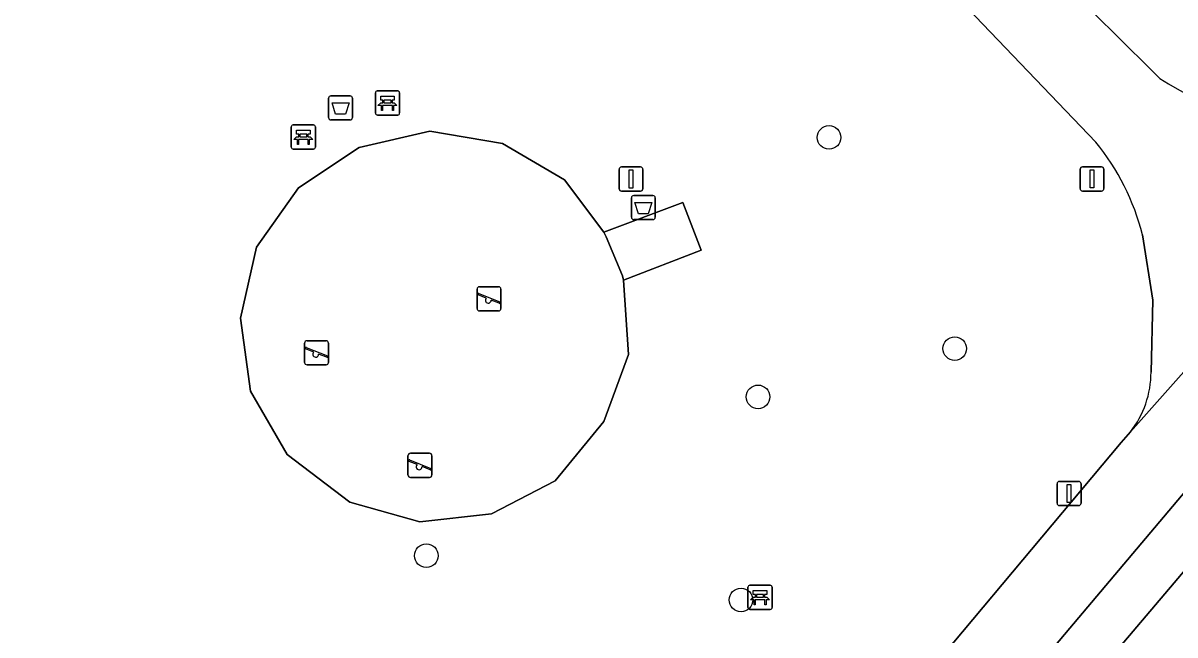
# Model space of a CAD drawing. Extents: x 159039 to 160102, y 381214 to 382524.
# Drawn here: x 159495.83 to 159543.52, y 381879.67 to 381905.02 of the extents above; entities that cross this region are included whole.
import ezdxf

# ---------------------------------------------------------------- set-up
doc = ezdxf.new("R2010")
doc.units = 0
for name, color, linetype in [('IMGEO_Afvalbak', 7, 'Continuous'), ('IMGEO_Bank', 7, 'Continuous'), ('IMGEO_Boom', 7, 'Continuous'), ('IMGEO_Erf', 7, 'Continuous'), ('IMGEO_Groenvoorziening', 7, 'Continuous'), ('IMGEO_Hek', 7, 'Continuous'), ('IMGEO_Lichtmast', 7, 'Continuous'), ('IMGEO_Speelvoorziening', 7, 'Continuous'), ('IMGEO_Terreindeel_zand', 7, 'Continuous'), ('IMGEO_Voetpad_gesloten', 7, 'Continuous'), ('IMGEO_Voetpad_open', 7, 'Continuous')]:
    doc.layers.add(name, color=color, linetype=linetype)

msp = doc.modelspace()

# ---------------------------------------------------------------- linework, layer by layer
at = {"layer": 'IMGEO_Afvalbak'}
for p, q in [((159508.579, 381902.002), (159509.369, 381902.002)), ((159509.369, 381902.002), (159508.579, 381902.002)), ((159508.479, 381901.102), (159508.479, 381901.902)), ((159508.479, 381901.902), (159508.479, 381901.102)), ((159509.469, 381901.902), (159509.469, 381901.102)), ((159509.469, 381901.102), (159509.469, 381901.902)), ((159509.369, 381901.002), (159508.579, 381901.002)), ((159508.579, 381901.002), (159509.369, 381901.002)), ((159521.014, 381896.974), (159521.014, 381897.774)), ((159521.014, 381897.774), (159521.014, 381896.974)), ((159521.114, 381897.874), (159521.904, 381897.874)), ((159521.904, 381897.874), (159521.114, 381897.874)), ((159522.004, 381897.774), (159522.004, 381896.974)), ((159522.004, 381896.974), (159522.004, 381897.774)), ((159521.904, 381896.874), (159521.114, 381896.874)), ((159521.114, 381896.874), (159521.904, 381896.874))]:
    msp.add_line(p, q, dxfattribs=at)
for points in [[(159508.622, 381901.716), (159509.326, 381901.716), (159509.177, 381901.246), (159508.771, 381901.246), (159508.622, 381901.716)], [(159521.157, 381897.588), (159521.861, 381897.588), (159521.712, 381897.118), (159521.306, 381897.118), (159521.157, 381897.588)]]:
    msp.add_lwpolyline(points, dxfattribs=at)
for centre, start, end in [((159508.579, 381901.902), 90, 180), ((159508.579, 381901.902), 90, 180), ((159509.369, 381901.902), 0, 90), ((159509.369, 381901.902), 360, 90), ((159508.579, 381901.102), 180, 270), ((159508.579, 381901.102), 180, 270), ((159509.369, 381901.102), 270, 0), ((159509.369, 381901.102), 270, 0), ((159521.114, 381897.774), 90, 180), ((159521.114, 381897.774), 90, 180), ((159521.904, 381897.774), 0, 90), ((159521.904, 381897.774), 360, 90), ((159521.114, 381896.974), 180, 270), ((159521.114, 381896.974), 180, 270), ((159521.904, 381896.974), 270, 0), ((159521.904, 381896.974), 270, 0)]:
    msp.add_arc(centre, 0.1, start, end, dxfattribs=at)
at = {"layer": 'IMGEO_Bank'}
for p, q in [((159510.42, 381901.283), (159510.42, 381902.124)), ((159510.42, 381902.124), (159510.42, 381901.283)), ((159510.495, 381902.208), (159511.336, 381902.208)), ((159511.336, 381902.208), (159510.495, 381902.208)), ((159511.42, 381902.133), (159511.42, 381901.292)), ((159511.42, 381901.292), (159511.42, 381902.133)), ((159511.117, 381901.606), (159510.724, 381901.606)), ((159510.729, 381901.714), (159510.729, 381901.82)), ((159510.773, 381901.82), (159510.773, 381901.714)), ((159511.061, 381901.826), (159510.779, 381901.826)), ((159510.779, 381901.708), (159511.061, 381901.708)), ((159511.067, 381901.714), (159511.067, 381901.82)), ((159511.111, 381901.82), (159511.111, 381901.714)), ((159511.345, 381901.208), (159510.504, 381901.208)), ((159510.504, 381901.208), (159511.345, 381901.208)), ((159506.934, 381899.873), (159506.934, 381900.714)), ((159506.934, 381900.714), (159506.934, 381899.873)), ((159507.009, 381900.798), (159507.85, 381900.798)), ((159507.85, 381900.798), (159507.009, 381900.798)), ((159507.934, 381900.723), (159507.934, 381899.882)), ((159507.934, 381899.882), (159507.934, 381900.723)), ((159507.631, 381900.196), (159507.238, 381900.196)), ((159507.243, 381900.304), (159507.243, 381900.41)), ((159507.287, 381900.41), (159507.287, 381900.304)), ((159507.575, 381900.416), (159507.293, 381900.416)), ((159507.293, 381900.298), (159507.575, 381900.298)), ((159507.581, 381900.304), (159507.581, 381900.41)), ((159507.625, 381900.41), (159507.625, 381900.304)), ((159507.859, 381899.798), (159507.018, 381899.798)), ((159507.018, 381899.798), (159507.859, 381899.798)), ((159525.842, 381880.807), (159525.842, 381881.648)), ((159525.842, 381881.648), (159525.842, 381880.807)), ((159525.917, 381881.732), (159526.758, 381881.732)), ((159526.758, 381881.732), (159525.917, 381881.732)), ((159526.842, 381881.657), (159526.842, 381880.816)), ((159526.842, 381880.816), (159526.842, 381881.657)), ((159526.539, 381881.13), (159526.146, 381881.13)), ((159526.151, 381881.238), (159526.151, 381881.344)), ((159526.195, 381881.344), (159526.195, 381881.238)), ((159526.483, 381881.35), (159526.201, 381881.35)), ((159526.201, 381881.232), (159526.483, 381881.232)), ((159526.489, 381881.238), (159526.489, 381881.344)), ((159526.533, 381881.344), (159526.533, 381881.238)), ((159526.767, 381880.732), (159525.926, 381880.732)), ((159525.926, 381880.732), (159526.767, 381880.732))]:
    msp.add_line(p, q, dxfattribs=at)
for points in [[(159510.723, 381901.826), (159510.637, 381901.826), (159510.637, 381901.987), (159511.2, 381901.987), (159511.2, 381901.826), (159511.117, 381901.826)], [(159510.667, 381901.606), (159510.525, 381901.606), (159510.637, 381901.708), (159510.723, 381901.708)], [(159510.717, 381901.599), (159510.717, 381901.392), (159510.674, 381901.392), (159510.674, 381901.599)], [(159511.117, 381901.708), (159511.2, 381901.708), (159511.312, 381901.606), (159511.173, 381901.606)], [(159511.167, 381901.599), (159511.167, 381901.392), (159511.123, 381901.392), (159511.123, 381901.599)], [(159507.237, 381900.416), (159507.151, 381900.416), (159507.151, 381900.577), (159507.714, 381900.577), (159507.714, 381900.416), (159507.631, 381900.416)], [(159507.181, 381900.196), (159507.039, 381900.196), (159507.151, 381900.298), (159507.237, 381900.298)], [(159507.231, 381900.189), (159507.231, 381899.982), (159507.188, 381899.982), (159507.188, 381900.189)], [(159507.631, 381900.298), (159507.714, 381900.298), (159507.826, 381900.196), (159507.687, 381900.196)], [(159507.681, 381900.189), (159507.681, 381899.982), (159507.637, 381899.982), (159507.637, 381900.189)], [(159526.145, 381881.35), (159526.059, 381881.35), (159526.059, 381881.511), (159526.622, 381881.511), (159526.622, 381881.35), (159526.539, 381881.35)], [(159526.089, 381881.13), (159525.947, 381881.13), (159526.059, 381881.232), (159526.145, 381881.232)], [(159526.139, 381881.123), (159526.139, 381880.916), (159526.096, 381880.916), (159526.096, 381881.123)], [(159526.539, 381881.232), (159526.622, 381881.232), (159526.734, 381881.13), (159526.595, 381881.13)], [(159526.589, 381881.123), (159526.589, 381880.916), (159526.545, 381880.916), (159526.545, 381881.123)]]:
    msp.add_lwpolyline(points, dxfattribs=at)
for centre, radius, start, end in [((159510.498, 381902.13), 0.0779, 92.4484, 184.2845), ((159510.498, 381902.13), 0.0779, 92.4484, 184.2845), ((159511.342, 381902.13), 0.0779, 2.4484, 94.2845), ((159511.342, 381902.13), 0.0779, 2.4484, 94.2845), ((159510.667, 381901.599), 0.00671, 2.8957, 87.1043), ((159510.724, 381901.599), 0.00671, 92.8957, 177.1043), ((159510.722, 381901.819), 0.00671, 2.8957, 87.1043), ((159510.722, 381901.715), 0.00671, 272.8957, 357.1043), ((159510.779, 381901.819), 0.00671, 92.8957, 177.1043), ((159510.779, 381901.715), 0.00671, 182.8957, 267.1043), ((159511.061, 381901.819), 0.00671, 2.8957, 87.1043), ((159511.061, 381901.715), 0.00671, 272.8957, 357.1043), ((159511.118, 381901.819), 0.00671, 92.8957, 177.1043), ((159511.118, 381901.715), 0.00671, 182.8957, 267.1043), ((159511.116, 381901.599), 0.00671, 2.8957, 87.1043), ((159511.173, 381901.599), 0.00671, 92.8957, 177.1043), ((159510.498, 381901.286), 0.0779, 182.4484, 274.2845), ((159510.498, 381901.286), 0.0779, 182.4484, 274.2845), ((159511.342, 381901.286), 0.0779, 272.4484, 4.2845), ((159511.342, 381901.286), 0.0779, 272.4484, 4.2845), ((159507.012, 381900.72), 0.0779, 92.4484, 184.2845), ((159507.012, 381900.72), 0.0779, 92.4484, 184.2845), ((159507.856, 381900.72), 0.0779, 2.4484, 94.2845), ((159507.856, 381900.72), 0.0779, 2.4484, 94.2845), ((159507.181, 381900.189), 0.00671, 2.8957, 87.1043), ((159507.238, 381900.189), 0.00671, 92.8957, 177.1043), ((159507.236, 381900.409), 0.00671, 2.8957, 87.1043), ((159507.236, 381900.305), 0.00671, 272.8957, 357.1043), ((159507.293, 381900.409), 0.00671, 92.8957, 177.1043), ((159507.293, 381900.305), 0.00671, 182.8957, 267.1043), ((159507.575, 381900.409), 0.00671, 2.8957, 87.1043), ((159507.575, 381900.305), 0.00671, 272.8957, 357.1043), ((159507.632, 381900.409), 0.00671, 92.8957, 177.1043), ((159507.632, 381900.305), 0.00671, 182.8957, 267.1043), ((159507.63, 381900.189), 0.00671, 2.8957, 87.1043), ((159507.687, 381900.189), 0.00671, 92.8957, 177.1043), ((159507.012, 381899.876), 0.0779, 182.4484, 274.2845), ((159507.012, 381899.876), 0.0779, 182.4484, 274.2845), ((159507.856, 381899.876), 0.0779, 272.4484, 4.2845), ((159507.856, 381899.876), 0.0779, 272.4484, 4.2845), ((159525.92, 381881.654), 0.0779, 92.4484, 184.2845), ((159525.92, 381881.654), 0.0779, 92.4484, 184.2845), ((159526.764, 381881.654), 0.0779, 2.4484, 94.2845), ((159526.764, 381881.654), 0.0779, 2.4484, 94.2845), ((159526.089, 381881.123), 0.00671, 2.8957, 87.1043), ((159526.146, 381881.123), 0.00671, 92.8957, 177.1043), ((159526.144, 381881.343), 0.00671, 2.8957, 87.1043), ((159526.144, 381881.239), 0.00671, 272.8957, 357.1043), ((159526.201, 381881.343), 0.00671, 92.8957, 177.1043), ((159526.201, 381881.239), 0.00671, 182.8957, 267.1043), ((159526.483, 381881.343), 0.00671, 2.8957, 87.1043), ((159526.483, 381881.239), 0.00671, 272.8957, 357.1043), ((159526.54, 381881.343), 0.00671, 92.8957, 177.1043), ((159526.54, 381881.239), 0.00671, 182.8957, 267.1043), ((159526.538, 381881.123), 0.00671, 2.8957, 87.1043), ((159526.595, 381881.123), 0.00671, 92.8957, 177.1043), ((159525.92, 381880.81), 0.0779, 182.4484, 274.2845), ((159525.92, 381880.81), 0.0779, 182.4484, 274.2845), ((159526.764, 381880.81), 0.0779, 272.4484, 4.2845), ((159526.764, 381880.81), 0.0779, 272.4484, 4.2845)]:
    msp.add_arc(centre, radius, start, end, dxfattribs=at)
at = {"layer": 'IMGEO_Boom'}
for centre in [(159529.199, 381900.281), (159534.402, 381891.533), (159526.26, 381889.534), (159512.527, 381882.957), (159525.554, 381881.124)]:
    msp.add_circle(centre, 0.489, dxfattribs=at)
at = {"layer": 'IMGEO_Erf'}
for centre, radius, start, end in [((159188.957, 381546.44), 502.209, 45.18939, 49.29534), ((159548.669, 381911.305), 10.339, 236.062, 308.5507)]:
    msp.add_arc(centre, radius, start, end, dxfattribs=at)
at = {"layer": 'IMGEO_Groenvoorziening'}
for points in [[(159540.242, 381900.086), (159531.821, 381908.887), (159525.266, 381914.886), (159501.965, 381935.148), (159500.165, 381932.822), (159500.99, 381932.184), (159499.995, 381930.859), (159499.14, 381931.497), (159499.128, 381931.481), (159487.135, 381915.481)], [(159542.531, 381890.558), (159542.599, 381893.543), (159542.173, 381896.241)], [(159547.734, 381890.12), (159521.37, 381858.84)], [(159521.385, 381853.963), (159522.836, 381855.418), (159522.631, 381856.022), (159522.601, 381856.415), (159522.726, 381857.134), (159522.964, 381857.628), (159550.428, 381890.02)], [(159513.48, 381853.503), (159515.594, 381856.142), (159530.651, 381874.939), (159541.29, 381887.644), (159541.681, 381888.085)]]:
    msp.add_lwpolyline(points, dxfattribs=at)
for points in [[(159506.767, 381887.151), (159505.246, 381889.765), (159504.839, 381892.788), (159505.495, 381895.729), (159507.228, 381898.19), (159509.741, 381899.861), (159512.674, 381900.546), (159515.684, 381900.027), (159518.246, 381898.529), (159519.87, 381896.35), (159523.147, 381897.588), (159523.905, 381895.608), (159520.689, 381894.371), (159520.89, 381891.289), (159519.875, 381888.517), (159517.865, 381886.056), (159515.218, 381884.692), (159512.259, 381884.359), (159509.364, 381885.176)], [(159552.531, 381885.198), (159553.896, 381886.533), (159550.428, 381890.02), (159522.964, 381857.628), (159522.726, 381857.134), (159522.601, 381856.415), (159522.631, 381856.022), (159522.836, 381855.418)]]:
    msp.add_lwpolyline(points, close=True, dxfattribs=at)
for centre, radius, start, end in [((159532.614, 381893.848), 9.854, 14.0565, 39.2761), ((159538.418, 381890.589), 4.114, 322.4984, 359.5646)]:
    msp.add_arc(centre, radius, start, end, dxfattribs=at)
at = {"layer": 'IMGEO_Hek'}
msp.add_lwpolyline([(159520.689, 381894.371), (159520.89, 381891.289), (159519.875, 381888.517), (159517.865, 381886.056), (159515.218, 381884.692), (159512.259, 381884.359), (159509.364, 381885.176), (159506.767, 381887.151), (159505.246, 381889.765), (159504.839, 381892.788), (159505.495, 381895.729), (159507.228, 381898.19), (159509.741, 381899.861), (159512.674, 381900.546), (159515.684, 381900.027), (159518.246, 381898.529), (159519.87, 381896.35)], dxfattribs=at)
at = {"layer": 'IMGEO_Lichtmast'}
for p, q in [((159520.506, 381898.157), (159520.506, 381898.957)), ((159520.506, 381898.957), (159520.506, 381898.157)), ((159520.606, 381899.057), (159521.396, 381899.057)), ((159521.396, 381899.057), (159520.606, 381899.057)), ((159521.496, 381898.957), (159521.496, 381898.157)), ((159521.496, 381898.157), (159521.496, 381898.957)), ((159539.591, 381898.161), (159539.591, 381898.961)), ((159539.591, 381898.961), (159539.591, 381898.161)), ((159539.691, 381899.061), (159540.481, 381899.061)), ((159540.481, 381899.061), (159539.691, 381899.061)), ((159540.581, 381898.961), (159540.581, 381898.161)), ((159540.581, 381898.161), (159540.581, 381898.961)), ((159521.396, 381898.057), (159520.606, 381898.057)), ((159520.606, 381898.057), (159521.396, 381898.057)), ((159540.481, 381898.061), (159539.691, 381898.061)), ((159539.691, 381898.061), (159540.481, 381898.061)), ((159538.641, 381885.131), (159538.641, 381885.931)), ((159538.641, 381885.931), (159538.641, 381885.131)), ((159538.741, 381886.031), (159539.531, 381886.031)), ((159539.531, 381886.031), (159538.741, 381886.031)), ((159539.631, 381885.931), (159539.631, 381885.131)), ((159539.631, 381885.131), (159539.631, 381885.931)), ((159539.531, 381885.031), (159538.741, 381885.031)), ((159538.741, 381885.031), (159539.531, 381885.031))]:
    msp.add_line(p, q, dxfattribs=at)
for points in [[(159520.926, 381898.932), (159521.076, 381898.932), (159521.076, 381898.182), (159520.926, 381898.182), (159520.926, 381898.932)], [(159540.011, 381898.936), (159540.161, 381898.936), (159540.161, 381898.186), (159540.011, 381898.186), (159540.011, 381898.936)], [(159539.061, 381885.906), (159539.211, 381885.906), (159539.211, 381885.156), (159539.061, 381885.156), (159539.061, 381885.906)]]:
    msp.add_lwpolyline(points, dxfattribs=at)
for centre, start, end in [((159520.606, 381898.957), 90, 180), ((159520.606, 381898.957), 90, 180), ((159521.396, 381898.957), 0, 90), ((159521.396, 381898.957), 360, 90), ((159539.691, 381898.961), 90, 180), ((159539.691, 381898.961), 90, 180), ((159540.481, 381898.961), 0, 90), ((159540.481, 381898.961), 360, 90), ((159520.606, 381898.157), 180, 270), ((159520.606, 381898.157), 180, 270), ((159521.396, 381898.157), 270, 0), ((159521.396, 381898.157), 270, 0), ((159539.691, 381898.161), 180, 270), ((159539.691, 381898.161), 180, 270), ((159540.481, 381898.161), 270, 0), ((159540.481, 381898.161), 270, 0), ((159538.741, 381885.931), 90, 180), ((159538.741, 381885.931), 90, 180), ((159539.531, 381885.931), 0, 90), ((159539.531, 381885.931), 360, 90), ((159538.741, 381885.131), 180, 270), ((159538.741, 381885.131), 180, 270), ((159539.531, 381885.131), 270, 0), ((159539.531, 381885.131), 270, 0)]:
    msp.add_arc(centre, 0.1, start, end, dxfattribs=at)
at = {"layer": 'IMGEO_Speelvoorziening'}
for p, q in [((159514.627, 381893.197), (159514.627, 381893.997)), ((159514.627, 381893.997), (159514.627, 381893.197)), ((159514.727, 381894.097), (159515.517, 381894.097)), ((159515.517, 381894.097), (159514.727, 381894.097)), ((159515.617, 381893.997), (159515.617, 381893.197)), ((159515.617, 381893.197), (159515.617, 381893.997)), ((159515.01, 381893.625), (159514.671, 381893.762)), ((159514.696, 381893.822), (159515.572, 381893.469)), ((159515.548, 381893.409), (159515.208, 381893.546)), ((159515.517, 381893.097), (159514.727, 381893.097)), ((159514.727, 381893.097), (159515.517, 381893.097)), ((159507.487, 381890.961), (159507.487, 381891.761)), ((159507.487, 381891.761), (159507.487, 381890.961)), ((159507.87, 381891.389), (159507.531, 381891.526)), ((159507.556, 381891.586), (159508.432, 381891.233)), ((159507.587, 381891.861), (159508.377, 381891.861)), ((159508.377, 381891.861), (159507.587, 381891.861)), ((159508.477, 381891.761), (159508.477, 381890.961)), ((159508.477, 381890.961), (159508.477, 381891.761)), ((159508.408, 381891.173), (159508.068, 381891.31)), ((159508.377, 381890.861), (159507.587, 381890.861)), ((159507.587, 381890.861), (159508.377, 381890.861)), ((159511.868, 381887.199), (159512.658, 381887.199)), ((159512.658, 381887.199), (159511.868, 381887.199)), ((159511.768, 381886.299), (159511.768, 381887.099)), ((159511.768, 381887.099), (159511.768, 381886.299)), ((159512.151, 381886.727), (159511.812, 381886.864)), ((159511.837, 381886.924), (159512.713, 381886.571)), ((159512.758, 381887.099), (159512.758, 381886.299)), ((159512.758, 381886.299), (159512.758, 381887.099)), ((159512.689, 381886.511), (159512.349, 381886.648)), ((159512.658, 381886.199), (159511.868, 381886.199)), ((159511.868, 381886.199), (159512.658, 381886.199))]:
    msp.add_line(p, q, dxfattribs=at)
for centre, radius, start, end in [((159514.727, 381893.997), 0.1, 90, 180), ((159514.727, 381893.997), 0.1, 90, 180), ((159515.517, 381893.997), 0.1, 0, 90), ((159515.517, 381893.997), 0.1, 360, 90), ((159514.684, 381893.792), 0.0327, 68.078, 248.078), ((159515.089, 381893.535), 0.12, 130.9928, 5.1632), ((159515.56, 381893.439), 0.0327, 248.078, 68.078), ((159514.727, 381893.197), 0.1, 180, 270), ((159514.727, 381893.197), 0.1, 180, 270), ((159515.517, 381893.197), 0.1, 270, 0), ((159515.517, 381893.197), 0.1, 270, 0), ((159507.587, 381891.761), 0.1, 90, 180), ((159507.587, 381891.761), 0.1, 90, 180), ((159507.544, 381891.556), 0.0327, 68.078, 248.078), ((159508.377, 381891.761), 0.1, 0, 90), ((159508.377, 381891.761), 0.1, 360, 90), ((159507.949, 381891.299), 0.12, 130.9928, 5.1632), ((159508.42, 381891.203), 0.0327, 248.078, 68.078), ((159507.587, 381890.961), 0.1, 180, 270), ((159507.587, 381890.961), 0.1, 180, 270), ((159508.377, 381890.961), 0.1, 270, 0), ((159508.377, 381890.961), 0.1, 270, 0), ((159511.868, 381887.099), 0.1, 90, 180), ((159511.868, 381887.099), 0.1, 90, 180), ((159512.658, 381887.099), 0.1, 0, 90), ((159512.658, 381887.099), 0.1, 360, 90), ((159511.825, 381886.894), 0.0327, 68.078, 248.078), ((159512.23, 381886.637), 0.12, 130.9928, 5.1632), ((159511.868, 381886.299), 0.1, 180, 270), ((159511.868, 381886.299), 0.1, 180, 270), ((159512.658, 381886.299), 0.1, 270, 0), ((159512.658, 381886.299), 0.1, 270, 0), ((159512.701, 381886.541), 0.0327, 248.078, 68.078)]:
    msp.add_arc(centre, radius, start, end, dxfattribs=at)
at = {"layer": 'IMGEO_Terreindeel_zand'}
msp.add_lwpolyline([(159519.87, 381896.35), (159518.246, 381898.529), (159515.684, 381900.027), (159512.674, 381900.546), (159509.741, 381899.861), (159507.228, 381898.19), (159505.495, 381895.729), (159504.839, 381892.788), (159505.246, 381889.765), (159506.767, 381887.151), (159509.364, 381885.176), (159512.259, 381884.359), (159515.218, 381884.692), (159517.865, 381886.056), (159519.875, 381888.517), (159520.89, 381891.289), (159520.689, 381894.371), (159520.652, 381894.542), (159519.976, 381896.164)], close=True, dxfattribs=at)
at = {"layer": 'IMGEO_Voetpad_gesloten'}
for points in [[(159516.478, 381927.155), (159504.038, 381937.827), (159501.965, 381935.148), (159525.266, 381914.886), (159531.821, 381908.887), (159540.242, 381900.086)], [(159552.152, 381895.12), (159557.594, 381900.919), (159555.113, 381903.219), (159541.681, 381888.085), (159541.29, 381887.644), (159530.651, 381874.939), (159515.594, 381856.142), (159513.48, 381853.503), (159500, 381836.251), (159493.127, 381827.455), (159476.248, 381805.204), (159456.019, 381778.168), (159453.905, 381775.716)], [(159541.681, 381888.085), (159555.113, 381903.219)], [(159542.173, 381896.241), (159542.599, 381893.543), (159542.531, 381890.558)], [(159521.37, 381858.84), (159547.734, 381890.12)]]:
    msp.add_lwpolyline(points, dxfattribs=at)
for centre, radius, start, end in [((159188.957, 381546.44), 502.209, 45.18939, 49.29534), ((159548.669, 381911.305), 10.339, 236.062, 308.5507), ((159532.614, 381893.848), 9.854, 14.0565, 39.2761), ((159538.418, 381890.589), 4.114, 322.4984, 359.5646)]:
    msp.add_arc(centre, radius, start, end, dxfattribs=at)
at = {"layer": 'IMGEO_Voetpad_open'}
msp.add_lwpolyline([(159519.87, 381896.35), (159519.976, 381896.164), (159520.652, 381894.542), (159520.689, 381894.371), (159523.905, 381895.608), (159523.147, 381897.588)], close=True, dxfattribs=at)

doc.saveas('drawing.dxf')
